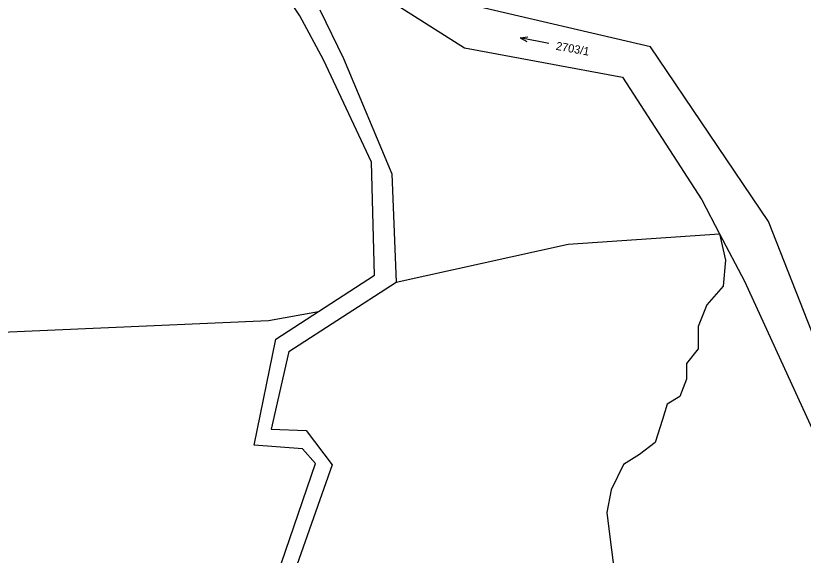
# Model space of a CAD drawing. Extents: x -439246 to -433691, y -1130252 to -1121148.
# Drawn here: x -437300.2 to -437137.8, y -1125384 to -1125272.6 of the extents above; entities that cross this region are included whole.
import ezdxf

# ---------------------------------------------------------------- set-up
doc = ezdxf.new("R2010")
doc.units = 0
for name, color, linetype in [('Vrstva 1', 7, 'Continuous'), ('Vrstva 16', 7, 'Continuous'), ('Vrstva 25', 7, 'Continuous'), ('Vrstva 4', 7, 'Continuous'), ('Vrstva 6', 7, 'Continuous')]:
    doc.layers.add(name, color=color, linetype=linetype)

msp = doc.modelspace()

# ---------------------------------------------------------------- linework, layer by layer
at = {"layer": 'Vrstva 1'}
for points in [[(-437241.63, -1125272.65), (-437248.91, -1125261.69)], [(-437232.4, -1125263.46), (-437207.69, -1125279.24)], [(-437169.29, -1125279.04), (-437206.51, -1125270.39)], [(-437237.5, -1125271.39), (-437232.62, -1125281.42)], [(-437236.75, -1125281.68), (-437241.63, -1125272.65)], [(-437207.69, -1125279.24), (-437175.09, -1125285.31)], [(-437144.96, -1125315.05), (-437169.29, -1125279.04)], [(-437226.86, -1125302.82), (-437236.75, -1125281.68)], [(-437232.62, -1125281.42), (-437222.68, -1125305.21)], [(-437175.09, -1125285.31), (-437158.75, -1125310.58)], [(-437226.24, -1125326.15), (-437226.86, -1125302.82)], [(-437222.68, -1125305.21), (-437221.76, -1125327.6)], [(-437158.75, -1125310.58), (-437155.07, -1125317.6)], [(-437135.18, -1125339.89), (-437144.96, -1125315.05)], [(-437155.07, -1125317.6), (-437149.94, -1125327.39)], [(-437237.78, -1125333.65), (-437226.24, -1125326.15)], [(-437149.94, -1125327.39), (-437130, -1125370.96)], [(-437243.89, -1125341.92), (-437221.76, -1125327.6)], [(-437246.6, -1125339.37), (-437237.78, -1125333.65)], [(-437251.09, -1125361.22), (-437246.6, -1125339.37)], [(-437243.89, -1125341.92), (-437247.59, -1125357.97)], [(-437247.59, -1125357.97), (-437240.31, -1125358.21)], [(-437240.31, -1125358.21), (-437234.97, -1125365.3)], [(-437241.11, -1125362.01), (-437251.09, -1125361.22)], [(-437238.39, -1125365.03), (-437241.11, -1125362.01)], [(-437254.3, -1125411.46), (-437238.39, -1125365.03)], [(-437234.97, -1125365.3), (-437252.54, -1125415.09)]]:
    msp.add_lwpolyline(points, dxfattribs=at)
at = {"layer": 'Vrstva 25'}
for points in [[(-437196.19, -1125277.16), (-437194.62, -1125276.97)], [(-437190.31, -1125278.36), (-437196.19, -1125277.16), (-437194.82, -1125277.95)]]:
    msp.add_lwpolyline(points, dxfattribs=at)
at = {"layer": 'Vrstva 4'}
for points in [[(-437155.07, -1125317.6), (-437153.84, -1125323.06)], [(-437153.84, -1125323.06), (-437154.33, -1125328.42)], [(-437154.33, -1125328.42), (-437157.68, -1125332.26)], [(-437157.68, -1125332.26), (-437159.5, -1125336.74)], [(-437159.5, -1125336.74), (-437159.5, -1125341.37)], [(-437159.5, -1125341.37), (-437161.91, -1125344.42)], [(-437161.91, -1125344.42), (-437161.91, -1125347.62)], [(-437161.91, -1125347.62), (-437163.24, -1125351.21)], [(-437163.24, -1125351.21), (-437165.85, -1125352.79)], [(-437165.85, -1125352.79), (-437166.83, -1125355.94)], [(-437166.83, -1125355.94), (-437168.32, -1125360.71)], [(-437168.32, -1125360.71), (-437171.56, -1125363.18)], [(-437171.56, -1125363.18), (-437174.9, -1125365.21)], [(-437174.9, -1125365.21), (-437177.42, -1125370.49)], [(-437177.42, -1125370.49), (-437178.29, -1125375.14)], [(-437178.29, -1125375.14), (-437177.66, -1125380.71)], [(-437177.66, -1125380.71), (-437176.79, -1125387.1)]]:
    msp.add_lwpolyline(points, dxfattribs=at)
at = {"layer": 'Vrstva 6'}
for points in [[(-437186.29, -1125319.77), (-437155.07, -1125317.6)], [(-437221.76, -1125327.6), (-437186.29, -1125319.77)], [(-437248.09, -1125335.5), (-437237.78, -1125333.65)], [(-437328.32, -1125339.02), (-437248.09, -1125335.5)]]:
    msp.add_lwpolyline(points, dxfattribs=at)

# ---------------------------------------------------------------- texts
at = {"layer": 'Vrstva 16'}
msp.add_text('2703/1', height=1.7, rotation=349.7312, dxfattribs=at).set_placement((-437188.92, -1125279.62))

doc.saveas('drawing.dxf')
